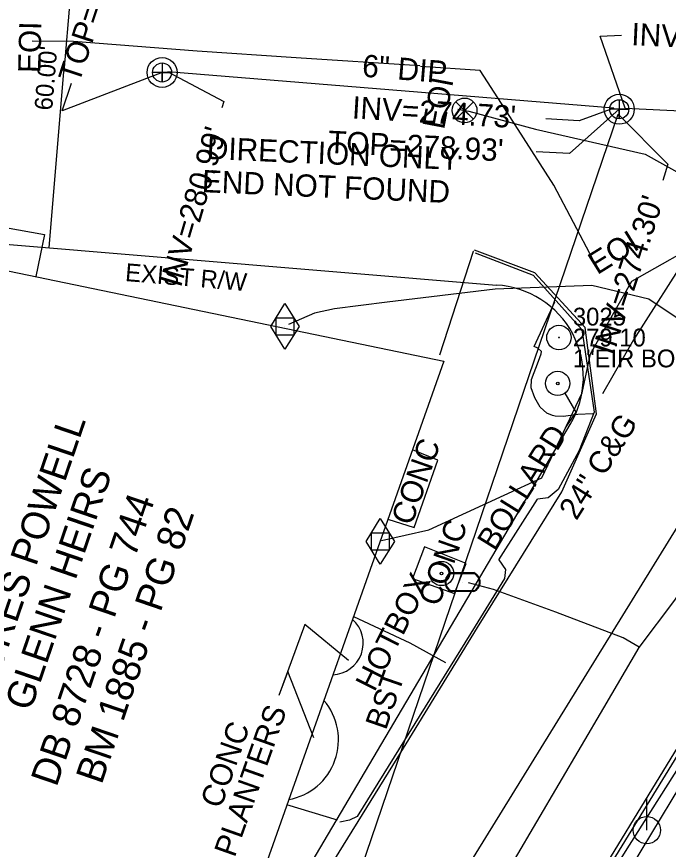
# Model space of a CAD drawing. Extents: x 2100323 to 2109811, y 740376 to 749755.
# Drawn here: x 2105445.4 to 2105562.4, y 743118 to 743267.5 of the extents above; entities that cross this region are included whole.
import ezdxf

# ---------------------------------------------------------------- set-up
doc = ezdxf.new("R2010")
doc.units = 0
for name, color, linetype in [('Exist Building', 7, 'Continuous'), ('Exist Building Leader', 7, 'Continuous'), ('Exist Building Text', 7, 'Continuous'), ('Exist Other Culture Located Object CELL', 7, 'Continuous'), ('Exist Other Culture Located Object Leader', 7, 'Continuous'), ('Exist Other Culture Located Object Text', 7, 'Continuous'), ('Exist Property Deed Book Text', 7, 'Continuous'), ('Exist Property Iron Pin CELL', 7, 'Continuous'), ('Exist Property Iron Pin Cogo Comment', 7, 'Continuous'), ('Exist Property Iron Pin Cogo Elevation', 7, 'Continuous'), ('Exist Property Iron Pin Cogo Number', 7, 'Continuous'), ('Exist Property Owner Text', 7, 'Continuous'), ('Exist Right of Way Line', 7, 'Continuous'), ('Exist Right of Way Line Text', 7, 'Continuous'), ('Exist Right of Way Width CELL', 7, 'Continuous'), ('Exist Roads Change in Surface', 7, 'Continuous'), ('Exist Roads Curbs', 7, 'Continuous'), ('Exist Roads Curbs Text', 7, 'Continuous'), ('Exist Roads EOP', 7, 'Continuous'), ('Exist Roads EOP Other', 7, 'Continuous'), ('Exist Roads EOP Other Text', 7, 'Continuous'), ('Exist Roads EOT', 7, 'Continuous'), ('Exist Survey Centerline', 7, 'Continuous'), ('Exist Utilities Gas Meter CELL', 7, 'Continuous'), ('Exist Utilities Gas UG Line SUE LOS B', 7, 'Continuous'), ('Exist Utilities Other Located Object CELL', 7, 'Continuous'), ('Exist Utilities Other Located Object Text', 7, 'Continuous'), ('Exist Utilities Other Unknown UG SUE LOS B', 7, 'Continuous'), ('Exist Utilities Other Unknown UG SUE LOS B Text', 7, 'Continuous'), ('Exist Utilities Power Pole CELL', 7, 'Continuous'), ('Exist Utilities Sanitary Sewer Manhole CELL', 7, 'Continuous'), ('Exist Utilities Sanitary Sewer Manhole Leader', 7, 'Continuous'), ('Exist Utilities Sanitary Sewer Manhole Text', 7, 'Continuous'), ('Exist Utilities Sanitary Sewer UG Line', 7, 'Continuous'), ('Exist Utilities Sanitary Sewer UG Line Invert Elevation', 7, 'Continuous'), ('Exist Utilities Sanitary Sewer UG Line Leader', 7, 'Continuous'), ('Exist Utilities Sanitary Sewer UG Line Text', 7, 'Continuous'), ('Exist Utilities Water Meter CELL', 7, 'Continuous'), ('Exist Utilities Water UG Line SUE LOS B', 7, 'Continuous'), ('Exist Utilities Water UG Line SUE LOS B Text', 7, 'Continuous'), ('Exist Utilities Water Valve CELL', 7, 'Continuous')]:
    doc.layers.add(name, color=color, linetype=linetype)

msp = doc.modelspace()

# ---------------------------------------------------------------- linework, layer by layer
at = {"layer": 'Exist Building'}
msp.add_lwpolyline([(2105412.8, 743261.97), (2105428.63, 743259.29), (2105422.94, 743233.3), (2105450.37, 743228.4), (2105448.8, 743220.88)], dxfattribs=at)
msp.add_lwpolyline([(2105364.93, 743141.09), (2105400.95, 743247.5), (2105408.02, 743246.02), (2105405.53, 743237.71), (2105424.46, 743233.58), (2105424.11, 743225.97), (2105522.09, 743205.66), (2105484.05, 743098.2)], close=True, dxfattribs=at)
for centre, radius, start, end in [((2105501.91, 743155.06), 5.69, 272.3759, 48.1848), ((2105492.27, 743137.67), 10.89, 280.2762, 40.6203)]:
    msp.add_arc(centre, radius, start, end, dxfattribs=at)
at = {"layer": 'Exist Building Leader'}
msp.add_line((2105509.9, 743168.93), (2105509.9, 743168.93), dxfattribs=at)
for points in [[(2105504.94, 743151.92), (2105497.11, 743158.4), (2105492.47, 743145.64)], [(2105498.76, 743138.06), (2105494.04, 743149.95), (2105492.47, 743145.64)]]:
    msp.add_lwpolyline(points, dxfattribs=at)
at = {"layer": 'Exist Other Culture Located Object CELL'}
for radius in [2.18, 0.24]:
    msp.add_circle((2105542.53, 743201.67), radius, dxfattribs=at)
at = {"layer": 'Exist Other Culture Located Object Leader'}
msp.add_lwpolyline([(2105543.83, 743199.91), (2105545.81, 743196.52), (2105543.89, 743193.71)], dxfattribs=at)
at = {"layer": 'Exist Property Iron Pin CELL'}
for radius in [2.2, 0.0707]:
    msp.add_circle((2105542.76, 743209.91), radius, dxfattribs=at)
at = {"layer": 'Exist Right of Way Line'}
for p, q in [((2105421.94, 743228.44), (2105531.51, 743219.32)), ((2105486.24, 743095.23), (2105544.77, 743194.32))]:
    msp.add_line(p, q, dxfattribs=at)
msp.add_arc((2105530.64, 743202.84), 16.5, 328.9237, 86.9641, dxfattribs=at)
at = {"layer": 'Exist Right of Way Width CELL'}
for p in [(2105456.2, 743285.8), (2105451.21, 743226.01)]:
    msp.add_line(p, (2105453.85, 743257.67), dxfattribs=at)
at = {"layer": 'Exist Roads Change in Surface'}
msp.add_line((2105531.95, 743170.01), (2105538.92, 743180.91), dxfattribs=at)
at = {"layer": 'Exist Roads Curbs'}
for points in [[(2105639.14, 743252.1), (2105621.15, 743226.32), (2105590.78, 743179.02), (2105578.98, 743159.19), (2105564.1, 743135.08), (2105550.18, 743112.3), (2105535.32, 743088.03), (2105522.97, 743066.77), (2105512.81, 743045.05), (2105499.41, 743011.11), (2105491.13, 742988.26)], [(2105527.68, 743225.09), (2105538.15, 743221.13), (2105546.85, 743211.38), (2105549.08, 743196.49), (2105546.36, 743189.65), (2105542.62, 743182.6), (2105540.84, 743181.11), (2105538.92, 743180.91)], [(2105531.95, 743170.01), (2105533.13, 743168.24), (2105532.97, 743166.63), (2105527.73, 743158.11), (2105513.14, 743134.66), (2105506.54, 743123.93), (2105505.14, 743123.24), (2105503.4, 743122.93)]]:
    msp.add_lwpolyline(points, dxfattribs=at)
at = {"layer": 'Exist Roads EOP'}
for points in [[(2105497.38, 743007.27), (2105512.22, 743045.33), (2105522.46, 743067.04), (2105534.76, 743088.24), (2105546.74, 743107.94), (2105563.57, 743135.49), (2105578.58, 743159.63), (2105590.5, 743179.39), (2105595.7, 743187.88), (2105625.9, 743234.22), (2105637.86, 743251.29), (2105661.05, 743279.27), (2105667.24, 743285.75), (2105678.58, 743289.74), (2105689.8, 743286.23)], [(2105460.46, 743027.83), (2105474.31, 743063.22), (2105485.83, 743087.29), (2105498.6, 743109.99), (2105513.67, 743134.33), (2105528.1, 743157.85), (2105543.28, 743182.2), (2105549.52, 743196.23), (2105547.46, 743211.71), (2105538.43, 743221.51), (2105527.59, 743225.62)]]:
    msp.add_lwpolyline(points, dxfattribs=at)
at = {"layer": 'Exist Roads EOP Other'}
msp.add_line((2105503.01, 743123.25), (2105493.9, 743126.03), dxfattribs=at)
for points in [[(2105501.08, 743005.15), (2105511.67, 743033.08), (2105523.99, 743060.6), (2105538.57, 743086.76), (2105554.21, 743112.29), (2105569.83, 743138.17), (2105585.65, 743163.37), (2105601.37, 743188.98), (2105616.47, 743212.73), (2105634.17, 743239.33), (2105651.46, 743263.05), (2105667.68, 743285.04)], [(2105527.39, 743225.36), (2105527.34, 743225.38), (2105521.28, 743206.75)], [(2105548.83, 743196.24), (2105546.14, 743196.08), (2105543.59, 743195.73), (2105542.05, 743195.8), (2105541.57, 743195.9), (2105540.56, 743196.33), (2105539.38, 743197.42), (2105538.43, 743199.08), (2105537.74, 743200.88), (2105537.84, 743202.38), (2105539.11, 743205.66), (2105539.54, 743207.01), (2105539.61, 743207.38), (2105538.96, 743208.02), (2105538.32, 743208.3), (2105542, 743216.32)], [(2105512.05, 743177.28), (2105516.74, 743175.78), (2105521, 743187.9), (2105516.45, 743189.73)], [(2105505.86, 743159.81), (2105515.96, 743155.11), (2105522.36, 743151.55)]]:
    msp.add_lwpolyline(points, dxfattribs=at)
msp.add_lwpolyline([(2105516.45, 743166.68), (2105524.02, 743163.98), (2105526.1, 743169.35), (2105518.61, 743172.31)], close=True, dxfattribs=at)
at = {"layer": 'Exist Roads EOT'}
msp.add_lwpolyline([(2105599.31, 743271.17), (2105587.3, 743254.99), (2105578.82, 743243.14), (2105566.36, 743225.51), (2105556.13, 743209.5), (2105550.57, 743199.82)], dxfattribs=at)
at = {"layer": 'Exist Survey Centerline'}
msp.add_line((2105521.11, 743106.39), (2105585.48, 743210.69), dxfattribs=at)
at = {"layer": 'Exist Utilities Gas Meter CELL'}
for p, q in [((2105493.55, 743211.91), (2105493.55, 743211.91)), ((2105510.66, 743173.32), (2105510.66, 743173.32))]:
    msp.add_line(p, q, dxfattribs=at)
for points in [[(2105491.01, 743211.91), (2105493.55, 743216.03), (2105496.09, 743211.91), (2105493.55, 743207.8), (2105491.01, 743211.91)], [(2105491.97, 743213.45), (2105495.12, 743213.45), (2105495.12, 743210.34), (2105491.97, 743210.34), (2105491.97, 743213.45)], [(2105508.12, 743173.32), (2105510.66, 743177.44), (2105513.2, 743173.32), (2105510.66, 743169.21), (2105508.12, 743173.32)], [(2105509.09, 743174.86), (2105512.24, 743174.86), (2105512.24, 743171.75), (2105509.09, 743171.75), (2105509.09, 743174.86)]]:
    msp.add_lwpolyline(points, dxfattribs=at)
at = {"layer": 'Exist Utilities Gas UG Line SUE LOS B'}
msp.add_line((2105548.66, 743219.25), (2105531.3, 743218.57), dxfattribs=at)
for points in [[(2105510.89, 743173.49), (2105519.41, 743175.37), (2105539.69, 743184.72), (2105546.9, 743199.96), (2105548.39, 743206.98), (2105555.87, 743220.05), (2105570.05, 743228.04), (2105581.06, 743234.57), (2105595.25, 743239.96), (2105616.08, 743248.63)], [(2105486.37, 742970.89), (2105495.29, 742995.6), (2105504.58, 743021.08), (2105515.51, 743047.26), (2105530.34, 743077.18), (2105541.64, 743096.9), (2105555.43, 743118.78), (2105585.07, 743165.51), (2105600.79, 743191.74), (2105619.78, 743222.05), (2105632.89, 743238.04)], [(2105531.3, 743218.57), (2105511.9, 743216.23), (2105502.47, 743215.06), (2105498.86, 743214.28), (2105494.21, 743212.24)], [(2105600.51, 743191.23), (2105591.68, 743196.71), (2105570.33, 743209.16), (2105558.9, 743216.77), (2105548.66, 743219.25)]]:
    msp.add_lwpolyline(points, dxfattribs=at)
at = {"layer": 'Exist Utilities Other Located Object CELL'}
for radius in [2.18, 0.24]:
    msp.add_circle((2105521.67, 743167.55), radius, dxfattribs=at)
at = {"layer": 'Exist Utilities Other Unknown UG SUE LOS B'}
for points in [[(2105517.79, 743258.67), (2105495.56, 743260.11), (2105477.8, 743261.29), (2105455.58, 743263.05), (2105448.13, 743263.12)], [(2105548.89, 743223.85), (2105541.81, 743237.25), (2105532.43, 743251.95), (2105528.6, 743257.84), (2105517.86, 743258.58)]]:
    msp.add_lwpolyline(points, dxfattribs=at)
at = {"layer": 'Exist Utilities Power Pole CELL'}
for q in [(2105558.54, 743127.08), (2105558.54, 743121.46)]:
    msp.add_line((2105558.54, 743121.46), q, dxfattribs=at)
msp.add_circle((2105558.54, 743121.46), 2.45, dxfattribs=at)
at = {"layer": 'Exist Utilities Sanitary Sewer Manhole CELL'}
for points in [[(2105471.48, 743259.2), (2105471.48, 743255.78), (2105471.48, 743257.49), (2105473.2, 743257.49), (2105469.77, 743257.49)], [(2105553.59, 743252.61), (2105553.59, 743249.18), (2105553.59, 743250.89), (2105555.3, 743250.89), (2105551.88, 743250.89)]]:
    msp.add_lwpolyline(points, dxfattribs=at)
for centre, radius in [((2105471.48, 743257.49), 2.69), ((2105471.48, 743257.49), 1.71), ((2105553.59, 743250.89), 2.69), ((2105553.59, 743250.89), 1.71)]:
    msp.add_circle(centre, radius, dxfattribs=at)
at = {"layer": 'Exist Utilities Sanitary Sewer Manhole Leader'}
for points in [[(2105471.48, 743257.49), (2105453.54, 743250.61), (2105455.21, 743255.58)], [(2105553.59, 743250.89), (2105544.67, 743242.95), (2105538.68, 743243.24)]]:
    msp.add_lwpolyline(points, dxfattribs=at)
at = {"layer": 'Exist Utilities Sanitary Sewer UG Line'}
for p, q in [((2105552.63, 743251.06), (2105472.49, 743257.59)), ((2105450.65, 742948.35), (2105553.39, 743250.03)), ((2105554.64, 743251.06), (2105640.66, 743247.29))]:
    msp.add_line(p, q, dxfattribs=at)
at = {"layer": 'Exist Utilities Sanitary Sewer UG Line Leader'}
for points in [[(2105554.64, 743251.06), (2105550.13, 743263.98), (2105554.01, 743264.16)], [(2105472.49, 743257.59), (2105482.56, 743252.27), (2105482.23, 743251.16)], [(2105552.63, 743251.06), (2105546.39, 743248.83), (2105540.4, 743249.18)], [(2105553.39, 743250.03), (2105562.3, 743241.04), (2105561.42, 743238.07)]]:
    msp.add_lwpolyline(points, dxfattribs=at)
at = {"layer": 'Exist Utilities Water Meter CELL'}
msp.add_line((2105525.44, 743166), (2105525.44, 743166), dxfattribs=at)
for points in [[(2105523.41, 743167.7), (2105527.48, 743167.7)], [(2105523.41, 743167.56), (2105527.48, 743167.56)], [(2105527.48, 743164.44), (2105523.38, 743164.44)], [(2105527.48, 743164.3), (2105523.38, 743164.3)]]:
    msp.add_lwpolyline(points, dxfattribs=at)
for centre, radius, start, end in [((2105524.14, 743166), 1.86, 113.178, 245.9794), ((2105524.15, 743165.99), 1.73, 115.3009, 243.7824), ((2105526.74, 743166), 1.86, 293.6483, 66.3084), ((2105526.75, 743166), 1.73, 295.1272, 64.8728)]:
    msp.add_arc(centre, radius, start, end, dxfattribs=at)
at = {"layer": 'Exist Utilities Water UG Line SUE LOS B'}
for points in [[(2105468.99, 742975.63), (2105477.63, 742992.31), (2105489.99, 743023.15), (2105503.09, 743052.49), (2105518.84, 743086.55), (2105534.78, 743116.15), (2105550.83, 743143.43), (2105557.16, 743154.26), (2105563.58, 743162.79), (2105569.07, 743170.93), (2105586.59, 743199.61), (2105598.6, 743216.49), (2105612.92, 743238.29), (2105620.54, 743249.89)], [(2105524.61, 743250.89), (2105526.56, 743250.54), (2105538.55, 743247.33), (2105558.24, 743242.81), (2105565.01, 743239.07), (2105580.52, 743229.13), (2105598.06, 743216.76)], [(2105557.13, 743154.32), (2105554.31, 743155.98), (2105542.18, 743160.59), (2105531, 743164.68), (2105526.53, 743165.89)]]:
    msp.add_lwpolyline(points, dxfattribs=at)
at = {"layer": 'Exist Utilities Water Valve CELL'}
msp.add_lwpolyline([(2105527.38, 743252.25), (2105524.23, 743249.1), (2105525.8, 743250.67), (2105527.38, 743249.1), (2105524.23, 743252.25)], dxfattribs=at)
msp.add_circle((2105525.8, 743250.67), 2.23, dxfattribs=at)

# ---------------------------------------------------------------- texts
at = {"layer": 'Exist Building Text'}
for s, p in [('PLANTERS', (2105484.51, 743116.43)), ('CONC', (2105482.04, 743125.19))]:
    msp.add_text(s, height=4, rotation=70.5072, dxfattribs=at).set_placement(p)
at = {"layer": 'Exist Other Culture Located Object Text'}
msp.add_text('BOLLARD', height=4, rotation=58.0993, dxfattribs=at).set_placement((2105531.23, 743171.41))
at = {"layer": 'Exist Property Deed Book Text'}
for s, p in [('DB 8728 - PG 744', (2105452.53, 743129.08)), ('BM 1885 - PG 82', (2105460.61, 743129.52))]:
    msp.add_text(s, height=5, rotation=71.117, dxfattribs=at).set_placement(p)
at = {"layer": 'Exist Property Iron Pin Cogo Comment'}
msp.add_text('1"EIR BOLT', height=3.2, dxfattribs=at).set_placement((2105545.26, 743204.56))
at = {"layer": 'Exist Property Iron Pin Cogo Elevation'}
msp.add_text('279.10', height=3.2, dxfattribs=at).set_placement((2105545.26, 743208.31))
at = {"layer": 'Exist Property Iron Pin Cogo Number'}
msp.add_text('3025', height=3.2, dxfattribs=at).set_placement((2105545.26, 743212.06))
at = {"layer": 'Exist Property Owner Text'}
for s, p in [('DELORES POWELL', (2105437.89, 743136.69)), ('GLENN HEIRS', (2105447.86, 743142.65))]:
    msp.add_text(s, height=5, rotation=71.117, dxfattribs=at).set_placement(p)
at = {"layer": 'Exist Right of Way Line Text'}
msp.add_text('EXIST R/W', height=3.2, rotation=355.2384, dxfattribs=at).set_placement((2105464.77, 743220.06))
at = {"layer": 'Exist Right of Way Width CELL'}
msp.add_text("60.00'", height=3.2, rotation=85.2384, dxfattribs=at).set_placement((2105451.73, 743250.59))
at = {"layer": 'Exist Roads Curbs Text'}
msp.add_text('24" C&G', height=4, rotation=57.781, dxfattribs=at).set_placement((2105545.89, 743176.92))
at = {"layer": 'Exist Roads EOP Other Text'}
for s, rotation, p in [('CONC', 70.6125, (2105516.31, 743176)), ('CONC', 70.6125, (2105521.18, 743161.46)), ('BST', 70.8434, (2105511.67, 743139.29))]:
    msp.add_text(s, height=4, rotation=rotation, dxfattribs=at).set_placement(p)
at = {"layer": 'Exist Utilities Other Located Object Text'}
msp.add_text('HOTBOX', height=4, rotation=63.2052, dxfattribs=at).set_placement((2105509.62, 743146.15))
at = {"layer": 'Exist Utilities Other Unknown UG SUE LOS B Text'}
for rotation, p in [(88.6666, (2105449.62, 743257.37)), (31.9025, (2105549.63, 743221.09))]:
    msp.add_text('EOI', height=4, rotation=rotation, dxfattribs=at).set_placement(p)
at = {"layer": 'Exist Utilities Sanitary Sewer Manhole Text'}
for s, rotation, p in [("TOP=287.03'", 71.8499, (2105456.57, 743255.41)), ("TOP=278.93'", 357.2134, (2105501.22, 743243.06))]:
    msp.add_text(s, height=4, rotation=rotation, dxfattribs=at).set_placement(p)
at = {"layer": 'Exist Utilities Sanitary Sewer UG Line Invert Elevation'}
for s, rotation, p in [("INV=273.85'", 357.3639, (2105555.69, 743262.39)), ("INV=274.73'", 356.6119, (2105505.52, 743249.24)), ("INV=280.99'", 73.6267, (2105474.83, 743218.75)), ("INV=274.30'", 71.8499, (2105552.43, 743206.57))]:
    msp.add_text(s, height=4, rotation=rotation, dxfattribs=at).set_placement(p)
at = {"layer": 'Exist Utilities Sanitary Sewer UG Line Text'}
for s, rotation, p in [('6" DIP', 355.341, (2105507.3, 743256.76)), ('DIRECTION ONLY', 357.4866, (2105479.46, 743241.97)), ('END NOT FOUND', 357.4866, (2105478.57, 743236.01))]:
    msp.add_text(s, height=4, rotation=rotation, dxfattribs=at).set_placement(p)
at = {"layer": 'Exist Utilities Water UG Line SUE LOS B Text'}
msp.add_text('EOI', height=4, rotation=79.2581, dxfattribs=at).set_placement((2105522.12, 743247.12))

doc.saveas('drawing.dxf')
